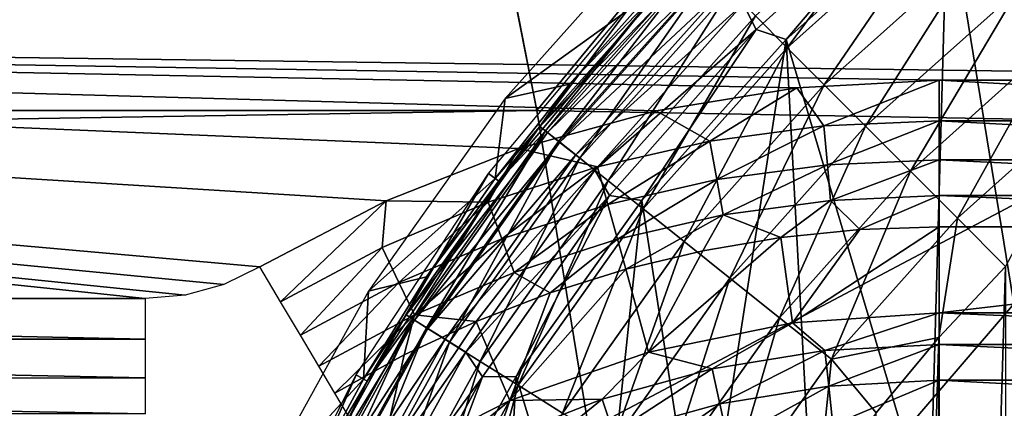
# Model space of a CAD drawing. Header units: millimetres. Extents: x -60 to 60, y -60 to 60.
# Tile 279 of 367: x 36.78 to 40.58, y 3.87 to 5.36. Entities that reach past the tile are written whole.
import ezdxf

# ---------------------------------------------------------------- set-up
doc = ezdxf.new("R2010")
doc.units = ezdxf.units.MM
doc.header["$LTSCALE"] = 81.481481
for name, color, linetype in [('10', 7, 'CONTINUOUS'), ('103', 7, 'CONTINUOUS'), ('11', 7, 'CONTINUOUS'), ('209', 7, 'CONTINUOUS'), ('216', 7, 'CONTINUOUS'), ('249', 7, 'CONTINUOUS'), ('257', 7, 'CONTINUOUS'), ('275', 7, 'CONTINUOUS'), ('3', 7, 'CONTINUOUS'), ('323', 7, 'CONTINUOUS'), ('35', 7, 'CONTINUOUS'), ('36', 7, 'CONTINUOUS'), ('37', 7, 'CONTINUOUS'), ('43', 7, 'CONTINUOUS'), ('44', 7, 'CONTINUOUS'), ('87', 7, 'CONTINUOUS'), ('90', 7, 'CONTINUOUS')]:
    doc.layers.add(name, color=color, linetype=linetype)

msp = doc.modelspace()

# ---------------------------------------------------------------- linework, layer by layer
at = {"layer": '10', "color": 7, "linetype": 'Continuous', "true_color": 0xf5f5f5}
for points in [[(43.1709, 4.5657, -3.2343), (43.1709, 4.2343, -3.5657), (40.3291, 4.2343, -3.5657), (43.1709, 4.5657, -3.2343)], [(43.1709, 4.5657, -3.2343), (40.3291, 4.2343, -3.5657), (40.3291, 4.5657, -3.2343), (43.1709, 4.5657, -3.2343)]]:
    msp.add_3dface(points, dxfattribs=at)
at = {"layer": '103', "color": 7, "linetype": 'Continuous', "true_color": 0xf5f5f5}
for points in [[(40.2571, 5.8989, 2.0123), (39.5737, 5.4263, 2.0485), (39.6229, 5.3272, 2.0123), (40.2571, 5.8989, 2.0123)], [(39.7394, 5.2881, 2), (40.2571, 5.8989, 2.0123), (39.6229, 5.3272, 2.0123), (39.7394, 5.2881, 2)], [(39.7394, 5.2881, 2), (40.3624, 5.8422, 2), (40.2571, 5.8989, 2.0123), (39.7394, 5.2881, 2)], [(38.7884, 4.9536, 2.382), (39.4089, 5.5911, 2.2779), (39.3821, 5.6179, 2.382), (38.7884, 4.9536, 2.382)], [(38.903, 5.116, 2.4913), (38.7884, 4.9536, 2.382), (39.3821, 5.6179, 2.382), (38.903, 5.116, 2.4913)], [(38.818, 4.93, 2.2779), (39.4089, 5.5911, 2.2779), (38.7884, 4.9536, 2.382), (38.818, 4.93, 2.2779)], [(38.818, 4.93, 2.2779), (39.4513, 5.5487, 2.1846), (39.4089, 5.5911, 2.2779), (38.818, 4.93, 2.2779)], [(39.2108, 5.4618, 2.4913), (38.903, 5.116, 2.4913), (39.3821, 5.6179, 2.382), (39.2108, 5.4618, 2.4913)], [(38.8649, 4.8926, 2.1846), (39.4513, 5.5487, 2.1846), (38.818, 4.93, 2.2779), (38.8649, 4.8926, 2.1846)], [(38.8649, 4.8926, 2.1846), (39.5071, 5.4929, 2.1069), (39.4513, 5.5487, 2.1846), (38.8649, 4.8926, 2.1846)], [(38.9267, 4.8433, 2.1069), (39.5071, 5.4929, 2.1069), (38.8649, 4.8926, 2.1846), (38.9267, 4.8433, 2.1069)], [(38.9267, 4.8433, 2.1069), (39.5737, 5.4263, 2.0485), (39.5071, 5.4929, 2.1069), (38.9267, 4.8433, 2.1069)], [(39.0003, 4.7846, 2.0485), (39.5737, 5.4263, 2.0485), (38.9267, 4.8433, 2.1069), (39.0003, 4.7846, 2.0485)], [(39.5737, 5.4263, 2.0485), (39.0003, 4.7846, 2.0485), (39.6229, 5.3272, 2.0123), (39.5737, 5.4263, 2.0485)], [(39.6229, 5.3272, 2.0123), (39.0003, 4.7846, 2.0485), (39.0572, 4.6877, 2.0123), (39.6229, 5.3272, 2.0123)], [(39.1821, 4.668, 2), (39.6229, 5.3272, 2.0123), (39.0572, 4.6877, 2.0123), (39.1821, 4.668, 2)], [(39.1821, 4.668, 2), (39.7394, 5.2881, 2), (39.6229, 5.3272, 2.0123), (39.1821, 4.668, 2)], [(38.903, 5.116, 2.4913), (38.6159, 4.7528, 2.4913), (38.7884, 4.9536, 2.382), (38.903, 5.116, 2.4913)], [(38.2728, 4.227, 2.382), (38.818, 4.93, 2.2779), (38.7884, 4.9536, 2.382), (38.2728, 4.227, 2.382)], [(38.3503, 4.3736, 2.4913), (38.2728, 4.227, 2.382), (38.7884, 4.9536, 2.382), (38.3503, 4.3736, 2.4913)], [(38.6159, 4.7528, 2.4913), (38.3503, 4.3736, 2.4913), (38.7884, 4.9536, 2.382), (38.6159, 4.7528, 2.4913)], [(38.3049, 4.2068, 2.2779), (38.818, 4.93, 2.2779), (38.2728, 4.227, 2.382), (38.3049, 4.2068, 2.2779)], [(38.3049, 4.2068, 2.2779), (38.8649, 4.8926, 2.1846), (38.818, 4.93, 2.2779), (38.3049, 4.2068, 2.2779)], [(38.3557, 4.1749, 2.1846), (38.8649, 4.8926, 2.1846), (38.3049, 4.2068, 2.2779), (38.3557, 4.1749, 2.1846)], [(38.3557, 4.1749, 2.1846), (38.9267, 4.8433, 2.1069), (38.8649, 4.8926, 2.1846), (38.3557, 4.1749, 2.1846)], [(38.4226, 4.1329, 2.1069), (38.9267, 4.8433, 2.1069), (38.3557, 4.1749, 2.1846), (38.4226, 4.1329, 2.1069)], [(38.4226, 4.1329, 2.1069), (39.0003, 4.7846, 2.0485), (38.9267, 4.8433, 2.1069), (38.4226, 4.1329, 2.1069)], [(38.5023, 4.0828, 2.0485), (39.0003, 4.7846, 2.0485), (38.4226, 4.1329, 2.1069), (38.5023, 4.0828, 2.0485)], [(39.0003, 4.7846, 2.0485), (38.5023, 4.0828, 2.0485), (39.0572, 4.6877, 2.0123), (39.0003, 4.7846, 2.0485)], [(39.0572, 4.6877, 2.0123), (38.5023, 4.0828, 2.0485), (38.567, 3.9886, 2.0123), (39.0572, 4.6877, 2.0123)], [(38.6975, 3.9896, 2), (39.0572, 4.6877, 2.0123), (38.567, 3.9886, 2.0123), (38.6975, 3.9896, 2)], [(38.6975, 3.9896, 2), (39.1821, 4.668, 2), (39.0572, 4.6877, 2.0123), (38.6975, 3.9896, 2)], [(38.3503, 4.3736, 2.4913), (38.1073, 3.9795, 2.4913), (38.2728, 4.227, 2.382), (38.3503, 4.3736, 2.4913)], [(37.8418, 3.4472, 2.382), (38.3049, 4.2068, 2.2779), (38.2728, 4.227, 2.382), (37.8418, 3.4472, 2.382)], [(37.8876, 3.572, 2.4913), (37.8418, 3.4472, 2.382), (38.2728, 4.227, 2.382), (37.8876, 3.572, 2.4913)], [(38.1073, 3.9795, 2.4913), (37.8876, 3.572, 2.4913), (38.2728, 4.227, 2.382), (38.1073, 3.9795, 2.4913)], [(37.876, 3.4307, 2.2779), (38.3049, 4.2068, 2.2779), (37.8418, 3.4472, 2.382), (37.876, 3.4307, 2.2779)], [(37.876, 3.4307, 2.2779), (38.3557, 4.1749, 2.1846), (38.3049, 4.2068, 2.2779), (37.876, 3.4307, 2.2779)], [(37.93, 3.4047, 2.1846), (38.3557, 4.1749, 2.1846), (37.876, 3.4307, 2.2779), (37.93, 3.4047, 2.1846)], [(37.93, 3.4047, 2.1846), (38.4226, 4.1329, 2.1069), (38.3557, 4.1749, 2.1846), (37.93, 3.4047, 2.1846)], [(38.0012, 3.3704, 2.1069), (38.4226, 4.1329, 2.1069), (37.93, 3.4047, 2.1846), (38.0012, 3.3704, 2.1069)], [(38.0012, 3.3704, 2.1069), (38.5023, 4.0828, 2.0485), (38.4226, 4.1329, 2.1069), (38.0012, 3.3704, 2.1069)], [(38.0861, 3.3296, 2.0485), (38.5023, 4.0828, 2.0485), (38.0012, 3.3704, 2.1069), (38.0861, 3.3296, 2.0485)], [(38.5023, 4.0828, 2.0485), (38.0861, 3.3296, 2.0485), (38.567, 3.9886, 2.0123), (38.5023, 4.0828, 2.0485)], [(38.567, 3.9886, 2.0123), (38.0861, 3.3296, 2.0485), (38.1587, 3.2387, 2.0123), (38.567, 3.9886, 2.0123)], [(38.2917, 3.2614, 2), (38.567, 3.9886, 2.0123), (38.1587, 3.2387, 2.0123), (38.2917, 3.2614, 2)], [(38.2917, 3.2614, 2), (38.6975, 3.9896, 2), (38.567, 3.9886, 2.0123), (38.2917, 3.2614, 2)]]:
    msp.add_3dface(points, dxfattribs=at)
at = {"layer": '11', "color": 7, "linetype": 'Continuous', "true_color": 0xf5f5f5}
for points in [[(40.3291, 4.5657, -3.2343), (39.7633, 4.1963, -3.5657), (40.0233, 4.5554, -3.2343), (40.3291, 4.5657, -3.2343)], [(40.3291, 4.5657, -3.2343), (40.3291, 4.2343, -3.5657), (39.7633, 4.1963, -3.5657), (40.3291, 4.5657, -3.2343)], [(39.7633, 4.1963, -3.5657), (39.2076, 4.0831, -3.5657), (39.719, 4.5247, -3.2343), (39.7633, 4.1963, -3.5657)], [(39.719, 4.5247, -3.2343), (39.2076, 4.0831, -3.5657), (39.4174, 4.4737, -3.2343), (39.719, 4.5247, -3.2343)], [(40.0233, 4.5554, -3.2343), (39.7633, 4.1963, -3.5657), (39.719, 4.5247, -3.2343), (40.0233, 4.5554, -3.2343)], [(39.4174, 4.4737, -3.2343), (39.2076, 4.0831, -3.5657), (39.1199, 4.4027, -3.2343), (39.4174, 4.4737, -3.2343)], [(39.1199, 4.4027, -3.2343), (38.6721, 3.8967, -3.5657), (38.8278, 4.3118, -3.2343), (39.1199, 4.4027, -3.2343)], [(39.2076, 4.0831, -3.5657), (38.6721, 3.8967, -3.5657), (39.1199, 4.4027, -3.2343), (39.2076, 4.0831, -3.5657)], [(38.8278, 4.3118, -3.2343), (38.6721, 3.8967, -3.5657), (38.5425, 4.2016, -3.2343), (38.8278, 4.3118, -3.2343)], [(38.5425, 4.2016, -3.2343), (38.1663, 3.6403, -3.5657), (38.2651, 4.0726, -3.2343), (38.5425, 4.2016, -3.2343)], [(38.6721, 3.8967, -3.5657), (38.1663, 3.6403, -3.5657), (38.5425, 4.2016, -3.2343), (38.6721, 3.8967, -3.5657)], [(38.2651, 4.0726, -3.2343), (38.1663, 3.6403, -3.5657), (37.9971, 3.9252, -3.2343), (38.2651, 4.0726, -3.2343)]]:
    msp.add_3dface(points, dxfattribs=at)
at = {"layer": '209', "color": 151, "linetype": 'Continuous', "true_color": 0x7dbfed}
for points in [[(40.8356, 7.505, 28.5), (41.2209, 4.9712, 28.5), (40.2699, 40.2696, 28.5), (40.8356, 7.505, 28.5)], [(40.2699, 40.2696, 28.5), (41.4491, 2.4187, 28.5), (42.3223, 38.1068, 28.5), (40.2699, 40.2696, 28.5)], [(41.2209, 4.9712, 28.5), (41.4491, 2.4187, 28.5), (40.2699, 40.2696, 28.5), (41.2209, 4.9712, 28.5)]]:
    msp.add_3dface(points, dxfattribs=at)
at = {"layer": '216', "color": 151, "linetype": 'Continuous', "true_color": 0x7dbfed}
for points in [[(39.1872, 5.484, 13.9913), (38.6296, 4.7426, 16.8297), (38.5899, 4.7721, 13.9913), (39.1872, 5.484, 13.9913)], [(39.2233, 5.45, 16.8297), (38.6296, 4.7426, 16.8297), (39.1872, 5.484, 13.9913), (39.2233, 5.45, 16.8297)], [(38.5899, 4.7721, 13.9913), (38.1221, 3.9709, 16.8297), (38.0792, 3.9957, 13.9913), (38.5899, 4.7721, 13.9913)], [(38.6296, 4.7426, 16.8297), (38.1221, 3.9709, 16.8297), (38.5899, 4.7721, 13.9913), (38.6296, 4.7426, 16.8297)], [(38.0792, 3.9957, 13.9913), (37.7076, 3.1456, 16.8297), (37.6621, 3.1652, 13.9913), (38.0792, 3.9957, 13.9913)], [(38.1221, 3.9709, 16.8297), (37.7076, 3.1456, 16.8297), (38.0792, 3.9957, 13.9913), (38.1221, 3.9709, 16.8297)]]:
    msp.add_3dface(points, dxfattribs=at)
at = {"layer": '249', "color": 151, "linetype": 'Continuous', "true_color": 0x7dbfed}
for points in [[(38.7766, 5.0149, 20.0602), (40.8356, 7.505, 28.5), (38.5368, 6.2378, 19.8472), (38.7766, 5.0149, 20.0602)], [(41.2209, 4.9712, 28.5), (40.8356, 7.505, 28.5), (38.7766, 5.0149, 20.0602), (41.2209, 4.9712, 28.5)], [(38.9776, 3.7847, 20.2744), (41.2209, 4.9712, 28.5), (38.7766, 5.0149, 20.0602), (38.9776, 3.7847, 20.2744)], [(39.1398, 2.5486, 20.4897), (41.2209, 4.9712, 28.5), (38.9776, 3.7847, 20.2744), (39.1398, 2.5486, 20.4897)], [(41.4491, 2.4187, 28.5), (41.2209, 4.9712, 28.5), (39.1398, 2.5486, 20.4897), (41.4491, 2.4187, 28.5)]]:
    msp.add_3dface(points, dxfattribs=at)
at = {"layer": '257', "color": 151, "linetype": 'Continuous', "true_color": 0x7dbfed}
for points in [[(40.3278, -4.1394, 18.5), (40.5862, 4.4139, 18.5), (40.5862, -4.4139, 18.5), (40.3278, -4.1394, 18.5)], [(40.3278, 4.1394, 18.5), (40.5862, 4.4139, 18.5), (40.3278, -4.1394, 18.5), (40.3278, 4.1394, 18.5)], [(40.0864, -3.8497, 18.5), (40.3278, 4.1394, 18.5), (40.3278, -4.1394, 18.5), (40.0864, -3.8497, 18.5)], [(40.0864, 3.8497, 18.5), (40.3278, 4.1394, 18.5), (40.0864, -3.8497, 18.5), (40.0864, 3.8497, 18.5)]]:
    msp.add_3dface(points, dxfattribs=at)
at = {"layer": '275', "color": 151, "linetype": 'Continuous', "true_color": 0x7dbfed}
for points in [[(39.6205, 5.3795, 17.8125), (40.2567, 5.948, 17.8125), (39.7431, 5.2569, 18.0118), (39.6205, 5.3795, 17.8125)], [(39.7431, 5.2569, 18.0118), (40.2567, 5.948, 17.8125), (40.3647, 5.8125, 18.0118), (39.7431, 5.2569, 18.0118)], [(39.7431, 5.2569, 18.0118), (40.3647, 5.8125, 18.0118), (39.8859, 5.1141, 18.1818), (39.7431, 5.2569, 18.0118)], [(39.8859, 5.1141, 18.1818), (40.3647, 5.8125, 18.0118), (40.4907, 5.6545, 18.1818), (39.8859, 5.1141, 18.1818)], [(39.8859, 5.1141, 18.1818), (40.4907, 5.6545, 18.1818), (40.0457, 4.9543, 18.3185), (39.8859, 5.1141, 18.1818)], [(40.0457, 4.9543, 18.3185), (40.4907, 5.6545, 18.1818), (40.6315, 5.4779, 18.3185), (40.0457, 4.9543, 18.3185)], [(38.8101, 4.9363, 17.0902), (39.4017, 5.5983, 17.0902), (38.861, 4.8957, 17.3461), (38.8101, 4.9363, 17.0902)], [(38.8101, 4.9363, 17.0902), (39.2233, 5.45, 16.8297), (39.4017, 5.5983, 17.0902), (38.8101, 4.9363, 17.0902)], [(38.861, 4.8957, 17.3461), (39.4017, 5.5983, 17.0902), (39.4478, 5.5522, 17.3461), (38.861, 4.8957, 17.3461)], [(38.861, 4.8957, 17.3461), (39.4478, 5.5522, 17.3461), (38.9423, 4.8308, 17.5888), (38.861, 4.8957, 17.3461)], [(38.9423, 4.8308, 17.5888), (39.4478, 5.5522, 17.3461), (39.5213, 5.4787, 17.5888), (38.9423, 4.8308, 17.5888)], [(38.9423, 4.8308, 17.5888), (39.5213, 5.4787, 17.5888), (39.052, 4.7433, 17.8125), (38.9423, 4.8308, 17.5888)], [(39.052, 4.7433, 17.8125), (39.5213, 5.4787, 17.5888), (39.6205, 5.3795, 17.8125), (39.052, 4.7433, 17.8125)], [(40.0457, 4.9543, 18.3185), (40.6315, 5.4779, 18.3185), (40.2185, 4.7815, 18.4185), (40.0457, 4.9543, 18.3185)], [(40.2185, 4.7815, 18.4185), (40.6315, 5.4779, 18.3185), (40.7839, 5.2868, 18.4185), (40.2185, 4.7815, 18.4185)], [(38.6296, 4.7426, 16.8297), (39.2233, 5.45, 16.8297), (38.8101, 4.9363, 17.0902), (38.6296, 4.7426, 16.8297)], [(39.052, 4.7433, 17.8125), (39.6205, 5.3795, 17.8125), (39.1875, 4.6353, 18.0118), (39.052, 4.7433, 17.8125)], [(39.1875, 4.6353, 18.0118), (39.6205, 5.3795, 17.8125), (39.7431, 5.2569, 18.0118), (39.1875, 4.6353, 18.0118)], [(40.2185, 4.7815, 18.4185), (40.7839, 5.2868, 18.4185), (40.4002, 4.5998, 18.4795), (40.2185, 4.7815, 18.4185)], [(40.4002, 4.5998, 18.4795), (40.7839, 5.2868, 18.4185), (40.9441, 5.0859, 18.4795), (40.4002, 4.5998, 18.4795)], [(39.1875, 4.6353, 18.0118), (39.7431, 5.2569, 18.0118), (39.3455, 4.5093, 18.1818), (39.1875, 4.6353, 18.0118)], [(39.3455, 4.5093, 18.1818), (39.7431, 5.2569, 18.0118), (39.8859, 5.1141, 18.1818), (39.3455, 4.5093, 18.1818)], [(39.3455, 4.5093, 18.1818), (39.8859, 5.1141, 18.1818), (39.5221, 4.3685, 18.3185), (39.3455, 4.5093, 18.1818)], [(39.5221, 4.3685, 18.3185), (39.8859, 5.1141, 18.1818), (40.0457, 4.9543, 18.3185), (39.5221, 4.3685, 18.3185)], [(40.5862, 4.4139, 18.5), (40.4002, 4.5998, 18.4795), (40.9441, 5.0859, 18.4795), (40.5862, 4.4139, 18.5)], [(39.5221, 4.3685, 18.3185), (40.0457, 4.9543, 18.3185), (39.7132, 4.2161, 18.4185), (39.5221, 4.3685, 18.3185)], [(39.7132, 4.2161, 18.4185), (40.0457, 4.9543, 18.3185), (40.2185, 4.7815, 18.4185), (39.7132, 4.2161, 18.4185)], [(38.2963, 4.2122, 17.0902), (38.8101, 4.9363, 17.0902), (38.3515, 4.1775, 17.3461), (38.2963, 4.2122, 17.0902)], [(38.2963, 4.2122, 17.0902), (38.6296, 4.7426, 16.8297), (38.8101, 4.9363, 17.0902), (38.2963, 4.2122, 17.0902)], [(38.3515, 4.1775, 17.3461), (38.8101, 4.9363, 17.0902), (38.861, 4.8957, 17.3461), (38.3515, 4.1775, 17.3461)], [(38.3515, 4.1775, 17.3461), (38.861, 4.8957, 17.3461), (38.4395, 4.1222, 17.5888), (38.3515, 4.1775, 17.3461)], [(38.4395, 4.1222, 17.5888), (38.861, 4.8957, 17.3461), (38.9423, 4.8308, 17.5888), (38.4395, 4.1222, 17.5888)], [(38.4395, 4.1222, 17.5888), (38.9423, 4.8308, 17.5888), (38.5584, 4.0475, 17.8125), (38.4395, 4.1222, 17.5888)], [(38.5584, 4.0475, 17.8125), (38.9423, 4.8308, 17.5888), (39.052, 4.7433, 17.8125), (38.5584, 4.0475, 17.8125)], [(39.7132, 4.2161, 18.4185), (40.2185, 4.7815, 18.4185), (39.9141, 4.0559, 18.4795), (39.7132, 4.2161, 18.4185)], [(39.9141, 4.0559, 18.4795), (40.2185, 4.7815, 18.4185), (40.4002, 4.5998, 18.4795), (39.9141, 4.0559, 18.4795)], [(38.1221, 3.9709, 16.8297), (38.6296, 4.7426, 16.8297), (38.2963, 4.2122, 17.0902), (38.1221, 3.9709, 16.8297)], [(38.5584, 4.0475, 17.8125), (39.052, 4.7433, 17.8125), (38.7051, 3.9554, 18.0118), (38.5584, 4.0475, 17.8125)], [(38.7051, 3.9554, 18.0118), (39.052, 4.7433, 17.8125), (39.1875, 4.6353, 18.0118), (38.7051, 3.9554, 18.0118)], [(38.7051, 3.9554, 18.0118), (39.1875, 4.6353, 18.0118), (38.8762, 3.8479, 18.1818), (38.7051, 3.9554, 18.0118)], [(38.8762, 3.8479, 18.1818), (39.1875, 4.6353, 18.0118), (39.3455, 4.5093, 18.1818), (38.8762, 3.8479, 18.1818)], [(40.3278, 4.1394, 18.5), (39.9141, 4.0559, 18.4795), (40.4002, 4.5998, 18.4795), (40.3278, 4.1394, 18.5)], [(40.5862, 4.4139, 18.5), (40.3278, 4.1394, 18.5), (40.4002, 4.5998, 18.4795), (40.5862, 4.4139, 18.5)], [(38.8762, 3.8479, 18.1818), (39.3455, 4.5093, 18.1818), (39.0675, 3.7277, 18.3185), (38.8762, 3.8479, 18.1818)], [(39.0675, 3.7277, 18.3185), (39.3455, 4.5093, 18.1818), (39.5221, 4.3685, 18.3185), (39.0675, 3.7277, 18.3185)], [(39.0675, 3.7277, 18.3185), (39.5221, 4.3685, 18.3185), (39.2744, 3.5976, 18.4185), (39.0675, 3.7277, 18.3185)], [(39.2744, 3.5976, 18.4185), (39.5221, 4.3685, 18.3185), (39.7132, 4.2161, 18.4185), (39.2744, 3.5976, 18.4185)], [(37.8669, 3.4351, 17.0902), (38.2963, 4.2122, 17.0902), (37.9256, 3.4069, 17.3461), (37.8669, 3.4351, 17.0902)], [(37.8669, 3.4351, 17.0902), (38.1221, 3.9709, 16.8297), (38.2963, 4.2122, 17.0902), (37.8669, 3.4351, 17.0902)], [(37.9256, 3.4069, 17.3461), (38.2963, 4.2122, 17.0902), (38.3515, 4.1775, 17.3461), (37.9256, 3.4069, 17.3461)], [(39.2744, 3.5976, 18.4185), (39.7132, 4.2161, 18.4185), (39.4919, 3.4609, 18.4795), (39.2744, 3.5976, 18.4185)], [(39.4919, 3.4609, 18.4795), (39.7132, 4.2161, 18.4185), (39.9141, 4.0559, 18.4795), (39.4919, 3.4609, 18.4795)], [(37.9256, 3.4069, 17.3461), (38.3515, 4.1775, 17.3461), (38.0193, 3.3618, 17.5888), (37.9256, 3.4069, 17.3461)], [(38.0193, 3.3618, 17.5888), (38.3515, 4.1775, 17.3461), (38.4395, 4.1222, 17.5888), (38.0193, 3.3618, 17.5888)], [(38.0193, 3.3618, 17.5888), (38.4395, 4.1222, 17.5888), (38.1457, 3.3009, 17.8125), (38.0193, 3.3618, 17.5888)], [(38.1457, 3.3009, 17.8125), (38.4395, 4.1222, 17.5888), (38.5584, 4.0475, 17.8125), (38.1457, 3.3009, 17.8125)], [(40.3278, 4.1394, 18.5), (40.0864, 3.8497, 18.5), (39.9141, 4.0559, 18.4795), (40.3278, 4.1394, 18.5)], [(38.1457, 3.3009, 17.8125), (38.5584, 4.0475, 17.8125), (38.3018, 3.2257, 18.0118), (38.1457, 3.3009, 17.8125)], [(38.3018, 3.2257, 18.0118), (38.5584, 4.0475, 17.8125), (38.7051, 3.9554, 18.0118), (38.3018, 3.2257, 18.0118)], [(39.8629, 3.546, 18.5), (39.4919, 3.4609, 18.4795), (39.9141, 4.0559, 18.4795), (39.8629, 3.546, 18.5)], [(40.0864, 3.8497, 18.5), (39.8629, 3.546, 18.5), (39.9141, 4.0559, 18.4795), (40.0864, 3.8497, 18.5)], [(37.7076, 3.1456, 16.8297), (38.1221, 3.9709, 16.8297), (37.8669, 3.4351, 17.0902), (37.7076, 3.1456, 16.8297)], [(38.3018, 3.2257, 18.0118), (38.7051, 3.9554, 18.0118), (38.4838, 3.138, 18.1818), (38.3018, 3.2257, 18.0118)], [(38.4838, 3.138, 18.1818), (38.7051, 3.9554, 18.0118), (38.8762, 3.8479, 18.1818), (38.4838, 3.138, 18.1818)]]:
    msp.add_3dface(points, dxfattribs=at)
at = {"layer": '3', "color": 7, "linetype": 'Continuous', "true_color": 0xf5f5f5}
for points in [[(27.2542, 6.6162, -3), (55.0547, 5.8849, -3), (27.1487, 5.3501, -3), (27.2542, 6.6162, -3)], [(55.0547, 5.8849, -3), (43.1709, 5.1314, -3), (27.1487, 5.3501, -3), (55.0547, 5.8849, -3)], [(37.4188, 4.3035, -3), (37.2645, 4.2897, -3), (27.1487, 5.3501, -3), (37.4188, 4.3035, -3)], [(37.5684, 4.3446, -3), (37.4188, 4.3035, -3), (27.1487, 5.3501, -3), (37.5684, 4.3446, -3)], [(37.7081, 4.4115, -3), (37.5684, 4.3446, -3), (27.1487, 5.3501, -3), (37.7081, 4.4115, -3)], [(38.1952, 4.6666, -3), (37.7081, 4.4115, -3), (27.1487, 5.3501, -3), (38.1952, 4.6666, -3)], [(38.7069, 4.8682, -3), (38.1952, 4.6666, -3), (27.1487, 5.3501, -3), (38.7069, 4.8682, -3)], [(39.2372, 5.0139, -3), (38.7069, 4.8682, -3), (27.1487, 5.3501, -3), (39.2372, 5.0139, -3)], [(39.7801, 5.1019, -3), (39.2372, 5.0139, -3), (27.1487, 5.3501, -3), (39.7801, 5.1019, -3)], [(40.3291, 5.1314, -3), (39.7801, 5.1019, -3), (27.1487, 5.3501, -3), (40.3291, 5.1314, -3)], [(43.1709, 5.1314, -3), (40.3291, 5.1314, -3), (27.1487, 5.3501, -3), (43.1709, 5.1314, -3)], [(37.2645, 4.2897, -3), (30, 4.2897, -3), (27.1487, 5.3501, -3), (37.2645, 4.2897, -3)]]:
    msp.add_3dface(points, dxfattribs=at)
at = {"layer": '323', "color": 151, "linetype": 'Continuous', "true_color": 0x7dbfed}
for points in [[(38.5368, 6.2378, 19.8472), (-38.5368, 6.2378, 19.8472), (-38.7766, 5.0149, 20.0602), (38.5368, 6.2378, 19.8472)], [(38.7766, 5.0149, 20.0602), (38.5368, 6.2378, 19.8472), (-38.7766, 5.0149, 20.0602), (38.7766, 5.0149, 20.0602)], [(38.7766, 5.0149, 20.0602), (-38.7766, 5.0149, 20.0602), (-38.9776, 3.7847, 20.2744), (38.7766, 5.0149, 20.0602)], [(38.9776, 3.7847, 20.2744), (38.7766, 5.0149, 20.0602), (-38.9776, 3.7847, 20.2744), (38.9776, 3.7847, 20.2744)]]:
    msp.add_3dface(points, dxfattribs=at)
at = {"layer": '35', "color": 7, "linetype": 'Continuous', "true_color": 0xf5f5f5}
for points in [[(40.3291, 5.1314, -3), (43.1709, 4.9753, -3.0154), (40.3291, 4.9753, -3.0154), (40.3291, 5.1314, -3)], [(40.3291, 5.1314, -3), (43.1709, 5.1314, -3), (43.1709, 4.9753, -3.0154), (40.3291, 5.1314, -3)], [(40.3291, 4.9753, -3.0154), (43.1709, 4.8251, -3.061), (40.3291, 4.8251, -3.061), (40.3291, 4.9753, -3.0154)], [(43.1709, 4.9753, -3.0154), (43.1709, 4.8251, -3.061), (40.3291, 4.9753, -3.0154), (43.1709, 4.9753, -3.0154)], [(43.1709, 4.8251, -3.061), (43.1709, 4.6867, -3.135), (40.3291, 4.8251, -3.061), (43.1709, 4.8251, -3.061)], [(40.3291, 4.8251, -3.061), (43.1709, 4.6867, -3.135), (40.3291, 4.6867, -3.135), (40.3291, 4.8251, -3.061)], [(43.1709, 4.6867, -3.135), (43.1709, 4.5657, -3.2343), (40.3291, 4.6867, -3.135), (43.1709, 4.6867, -3.135)], [(43.1709, 4.5657, -3.2343), (40.3291, 4.5657, -3.2343), (40.3291, 4.6867, -3.135), (43.1709, 4.5657, -3.2343)]]:
    msp.add_3dface(points, dxfattribs=at)
at = {"layer": '36', "color": 7, "linetype": 'Continuous', "true_color": 0xf5f5f5}
for points in [[(39.7801, 5.1019, -3), (40.3291, 5.1314, -3), (39.8851, 4.9555, -3.0154), (39.7801, 5.1019, -3)], [(40.3291, 5.1314, -3), (40.3291, 4.9753, -3.0154), (39.8851, 4.9555, -3.0154), (40.3291, 5.1314, -3)], [(39.2372, 5.0139, -3), (39.7801, 5.1019, -3), (39.4447, 4.8961, -3.0154), (39.2372, 5.0139, -3)], [(39.4447, 4.8961, -3.0154), (39.7801, 5.1019, -3), (39.8851, 4.9555, -3.0154), (39.4447, 4.8961, -3.0154)], [(38.7069, 4.8682, -3), (39.2372, 5.0139, -3), (39.0114, 4.7976, -3.0154), (38.7069, 4.8682, -3)], [(39.0114, 4.7976, -3.0154), (39.2372, 5.0139, -3), (39.4447, 4.8961, -3.0154), (39.0114, 4.7976, -3.0154)], [(39.4447, 4.8961, -3.0154), (39.8851, 4.9555, -3.0154), (39.4714, 4.7483, -3.061), (39.4447, 4.8961, -3.0154)], [(39.4714, 4.7483, -3.061), (39.8851, 4.9555, -3.0154), (39.8985, 4.8058, -3.061), (39.4714, 4.7483, -3.061)], [(39.8851, 4.9555, -3.0154), (40.3291, 4.9753, -3.0154), (39.8985, 4.8058, -3.061), (39.8851, 4.9555, -3.0154)], [(40.3291, 4.9753, -3.0154), (40.3291, 4.8251, -3.061), (39.8985, 4.8058, -3.061), (40.3291, 4.9753, -3.0154)], [(38.1952, 4.6666, -3), (38.7069, 4.8682, -3), (38.5886, 4.6609, -3.0154), (38.1952, 4.6666, -3)], [(38.5886, 4.6609, -3.0154), (38.7069, 4.8682, -3), (39.0114, 4.7976, -3.0154), (38.5886, 4.6609, -3.0154)], [(39.0114, 4.7976, -3.0154), (39.4447, 4.8961, -3.0154), (39.0512, 4.6528, -3.061), (39.0114, 4.7976, -3.0154)], [(39.0512, 4.6528, -3.061), (39.4447, 4.8961, -3.0154), (39.4714, 4.7483, -3.061), (39.0512, 4.6528, -3.061)], [(38.5886, 4.6609, -3.0154), (39.0114, 4.7976, -3.0154), (38.6411, 4.5202, -3.061), (38.5886, 4.6609, -3.0154)], [(38.6411, 4.5202, -3.061), (39.0114, 4.7976, -3.0154), (39.0512, 4.6528, -3.061), (38.6411, 4.5202, -3.061)], [(39.4714, 4.7483, -3.061), (39.8985, 4.8058, -3.061), (39.496, 4.612, -3.135), (39.4714, 4.7483, -3.061)], [(39.496, 4.612, -3.135), (39.8985, 4.8058, -3.061), (39.9109, 4.668, -3.135), (39.496, 4.612, -3.135)], [(39.8985, 4.8058, -3.061), (40.3291, 4.8251, -3.061), (39.9109, 4.668, -3.135), (39.8985, 4.8058, -3.061)], [(40.3291, 4.8251, -3.061), (40.3291, 4.6867, -3.135), (39.9109, 4.668, -3.135), (40.3291, 4.8251, -3.061)], [(39.0512, 4.6528, -3.061), (39.4714, 4.7483, -3.061), (39.0878, 4.5193, -3.135), (39.0512, 4.6528, -3.061)], [(39.0878, 4.5193, -3.135), (39.4714, 4.7483, -3.061), (39.496, 4.612, -3.135), (39.0878, 4.5193, -3.135)], [(40.3291, 4.6867, -3.135), (40.0233, 4.5554, -3.2343), (39.9109, 4.668, -3.135), (40.3291, 4.6867, -3.135)], [(40.3291, 4.5657, -3.2343), (40.0233, 4.5554, -3.2343), (40.3291, 4.6867, -3.135), (40.3291, 4.5657, -3.2343)], [(37.7081, 4.4115, -3), (38.1952, 4.6666, -3), (37.7878, 4.2774, -3.0154), (37.7081, 4.4115, -3)], [(37.7878, 4.2774, -3.0154), (38.1952, 4.6666, -3), (38.1796, 4.4871, -3.0154), (37.7878, 4.2774, -3.0154)], [(38.1796, 4.4871, -3.0154), (38.1952, 4.6666, -3), (38.5886, 4.6609, -3.0154), (38.1796, 4.4871, -3.0154)], [(38.1796, 4.4871, -3.0154), (38.5886, 4.6609, -3.0154), (38.2445, 4.3516, -3.061), (38.1796, 4.4871, -3.0154)], [(38.2445, 4.3516, -3.061), (38.5886, 4.6609, -3.0154), (38.6411, 4.5202, -3.061), (38.2445, 4.3516, -3.061)], [(38.6411, 4.5202, -3.061), (39.0512, 4.6528, -3.061), (38.6896, 4.3905, -3.135), (38.6411, 4.5202, -3.061)], [(38.6896, 4.3905, -3.135), (39.0512, 4.6528, -3.061), (39.0878, 4.5193, -3.135), (38.6896, 4.3905, -3.135)], [(39.719, 4.5247, -3.2343), (39.496, 4.612, -3.135), (39.9109, 4.668, -3.135), (39.719, 4.5247, -3.2343)], [(40.0233, 4.5554, -3.2343), (39.719, 4.5247, -3.2343), (39.9109, 4.668, -3.135), (40.0233, 4.5554, -3.2343)], [(39.1199, 4.4027, -3.2343), (39.0878, 4.5193, -3.135), (39.496, 4.612, -3.135), (39.1199, 4.4027, -3.2343)], [(39.4174, 4.4737, -3.2343), (39.1199, 4.4027, -3.2343), (39.496, 4.612, -3.135), (39.4174, 4.4737, -3.2343)], [(39.719, 4.5247, -3.2343), (39.4174, 4.4737, -3.2343), (39.496, 4.612, -3.135), (39.719, 4.5247, -3.2343)], [(37.7878, 4.2774, -3.0154), (38.1796, 4.4871, -3.0154), (37.8646, 4.1482, -3.061), (37.7878, 4.2774, -3.0154)], [(37.8646, 4.1482, -3.061), (38.1796, 4.4871, -3.0154), (38.2445, 4.3516, -3.061), (37.8646, 4.1482, -3.061)], [(38.2445, 4.3516, -3.061), (38.6411, 4.5202, -3.061), (38.3043, 4.2267, -3.135), (38.2445, 4.3516, -3.061)], [(38.3043, 4.2267, -3.135), (38.6411, 4.5202, -3.061), (38.6896, 4.3905, -3.135), (38.3043, 4.2267, -3.135)], [(38.8278, 4.3118, -3.2343), (38.6896, 4.3905, -3.135), (39.0878, 4.5193, -3.135), (38.8278, 4.3118, -3.2343)], [(39.1199, 4.4027, -3.2343), (38.8278, 4.3118, -3.2343), (39.0878, 4.5193, -3.135), (39.1199, 4.4027, -3.2343)], [(38.5425, 4.2016, -3.2343), (38.3043, 4.2267, -3.135), (38.6896, 4.3905, -3.135), (38.5425, 4.2016, -3.2343)], [(38.8278, 4.3118, -3.2343), (38.5425, 4.2016, -3.2343), (38.6896, 4.3905, -3.135), (38.8278, 4.3118, -3.2343)], [(37.8646, 4.1482, -3.061), (38.2445, 4.3516, -3.061), (37.9353, 4.0292, -3.135), (37.8646, 4.1482, -3.061)], [(37.9353, 4.0292, -3.135), (38.2445, 4.3516, -3.061), (38.3043, 4.2267, -3.135), (37.9353, 4.0292, -3.135)], [(37.9971, 3.9252, -3.2343), (37.9353, 4.0292, -3.135), (38.3043, 4.2267, -3.135), (37.9971, 3.9252, -3.2343)], [(38.2651, 4.0726, -3.2343), (37.9971, 3.9252, -3.2343), (38.3043, 4.2267, -3.135), (38.2651, 4.0726, -3.2343)], [(38.5425, 4.2016, -3.2343), (38.2651, 4.0726, -3.2343), (38.3043, 4.2267, -3.135), (38.5425, 4.2016, -3.2343)]]:
    msp.add_3dface(points, dxfattribs=at)
at = {"layer": '37', "color": 7, "linetype": 'Continuous', "true_color": 0xf5f5f5}
for points in [[(30, 4.1336, -3.0154), (30, 4.2897, -3), (37.2645, 4.1336, -3.0154), (30, 4.1336, -3.0154)], [(30, 4.2897, -3), (37.2645, 4.2897, -3), (37.2645, 4.1336, -3.0154), (30, 4.2897, -3)], [(30, 3.9834, -3.061), (30, 4.1336, -3.0154), (37.2645, 3.9836, -3.0609), (30, 3.9834, -3.061)], [(37.2645, 3.9836, -3.0609), (30, 4.1336, -3.0154), (37.2645, 4.1336, -3.0154), (37.2645, 3.9836, -3.0609)], [(37.2645, 3.8452, -3.1348), (30, 3.9834, -3.061), (37.2645, 3.9836, -3.0609), (37.2645, 3.8452, -3.1348)], [(30, 3.845, -3.135), (30, 3.9834, -3.061), (37.2645, 3.8452, -3.1348), (30, 3.845, -3.135)]]:
    msp.add_3dface(points, dxfattribs=at)
at = {"layer": '43', "color": 7, "linetype": 'Continuous', "true_color": 0xf5f5f5}
for points in [[(40.3291, 4.2343, -3.5657), (43.1709, 4.1133, -3.665), (40.3291, 4.1133, -3.665), (40.3291, 4.2343, -3.5657)], [(40.3291, 4.2343, -3.5657), (43.1709, 4.2343, -3.5657), (43.1709, 4.1133, -3.665), (40.3291, 4.2343, -3.5657)], [(40.3291, 4.1133, -3.665), (43.1709, 3.9749, -3.739), (40.3291, 3.9749, -3.739), (40.3291, 4.1133, -3.665)], [(43.1709, 4.1133, -3.665), (43.1709, 3.9749, -3.739), (40.3291, 4.1133, -3.665), (43.1709, 4.1133, -3.665)], [(40.3291, 3.9749, -3.739), (43.1709, 3.8247, -3.7846), (40.3291, 3.8247, -3.7846), (40.3291, 3.9749, -3.739)], [(43.1709, 3.9749, -3.739), (43.1709, 3.8247, -3.7846), (40.3291, 3.9749, -3.739), (43.1709, 3.9749, -3.739)]]:
    msp.add_3dface(points, dxfattribs=at)
at = {"layer": '44', "color": 7, "linetype": 'Continuous', "true_color": 0xf5f5f5}
for points in [[(39.7633, 4.1963, -3.5657), (40.3291, 4.2343, -3.5657), (39.8889, 4.0897, -3.665), (39.7633, 4.1963, -3.5657)], [(40.3291, 4.2343, -3.5657), (40.3291, 4.1133, -3.665), (39.8889, 4.0897, -3.665), (40.3291, 4.2343, -3.5657)], [(39.2076, 4.0831, -3.5657), (39.7633, 4.1963, -3.5657), (39.4538, 4.0191, -3.665), (39.2076, 4.0831, -3.5657)], [(39.7633, 4.1963, -3.5657), (39.8889, 4.0897, -3.665), (39.4538, 4.0191, -3.665), (39.7633, 4.1963, -3.5657)], [(40.3291, 4.1133, -3.665), (39.9037, 3.9521, -3.739), (39.8889, 4.0897, -3.665), (40.3291, 4.1133, -3.665)], [(40.3291, 4.1133, -3.665), (40.3291, 3.9749, -3.739), (39.9037, 3.9521, -3.739), (40.3291, 4.1133, -3.665)], [(38.6721, 3.8967, -3.5657), (39.2076, 4.0831, -3.5657), (39.0287, 3.9024, -3.665), (38.6721, 3.8967, -3.5657)], [(39.2076, 4.0831, -3.5657), (39.4538, 4.0191, -3.665), (39.0287, 3.9024, -3.665), (39.2076, 4.0831, -3.5657)], [(39.8889, 4.0897, -3.665), (39.4832, 3.8839, -3.739), (39.4538, 4.0191, -3.665), (39.8889, 4.0897, -3.665)], [(39.9037, 3.9521, -3.739), (39.4832, 3.8839, -3.739), (39.8889, 4.0897, -3.665), (39.9037, 3.9521, -3.739)], [(39.4538, 4.0191, -3.665), (39.0725, 3.7711, -3.739), (39.0287, 3.9024, -3.665), (39.4538, 4.0191, -3.665)], [(39.4832, 3.8839, -3.739), (39.0725, 3.7711, -3.739), (39.4538, 4.0191, -3.665), (39.4832, 3.8839, -3.739)], [(40.3291, 3.9749, -3.739), (39.9198, 3.8027, -3.7846), (39.9037, 3.9521, -3.739), (40.3291, 3.9749, -3.739)], [(40.3291, 3.9749, -3.739), (40.3291, 3.8247, -3.7846), (39.9198, 3.8027, -3.7846), (40.3291, 3.9749, -3.739)], [(39.9037, 3.9521, -3.739), (39.5152, 3.7371, -3.7846), (39.4832, 3.8839, -3.739), (39.9037, 3.9521, -3.739)], [(39.9198, 3.8027, -3.7846), (39.5152, 3.7371, -3.7846), (39.9037, 3.9521, -3.739), (39.9198, 3.8027, -3.7846)], [(38.1663, 3.6403, -3.5657), (38.6721, 3.8967, -3.5657), (38.2281, 3.5363, -3.665), (38.1663, 3.6403, -3.5657)], [(38.6721, 3.8967, -3.5657), (38.6186, 3.7408, -3.665), (38.2281, 3.5363, -3.665), (38.6721, 3.8967, -3.5657)], [(38.6721, 3.8967, -3.5657), (39.0287, 3.9024, -3.665), (38.6186, 3.7408, -3.665), (38.6721, 3.8967, -3.5657)], [(39.0287, 3.9024, -3.665), (38.6761, 3.615, -3.739), (38.6186, 3.7408, -3.665), (39.0287, 3.9024, -3.665)], [(39.0725, 3.7711, -3.739), (38.6761, 3.615, -3.739), (39.0287, 3.9024, -3.665), (39.0725, 3.7711, -3.739)], [(39.4832, 3.8839, -3.739), (39.12, 3.6286, -3.7846), (39.0725, 3.7711, -3.739), (39.4832, 3.8839, -3.739)], [(39.5152, 3.7371, -3.7846), (39.12, 3.6286, -3.7846), (39.4832, 3.8839, -3.739), (39.5152, 3.7371, -3.7846)]]:
    msp.add_3dface(points, dxfattribs=at)
at = {"layer": '87', "color": 7, "linetype": 'Continuous', "true_color": 0xf5f5f5}
for points in [[(41.0434, 6.3232, 2), (40.3624, 5.8422, 2), (40.75, 3.4571, 2), (41.0434, 6.3232, 2)], [(40.3624, 5.8422, 2), (39.7394, 5.2881, 2), (40.2937, 3.4269, 2), (40.3624, 5.8422, 2)], [(40.75, 3.4571, 2), (40.3624, 5.8422, 2), (40.2937, 3.4269, 2), (40.75, 3.4571, 2)], [(39.7394, 5.2881, 2), (39.1821, 4.668, 2), (39.4126, 3.1879, 2), (39.7394, 5.2881, 2)], [(39.8452, 3.3366, 2), (39.7394, 5.2881, 2), (39.4126, 3.1879, 2), (39.8452, 3.3366, 2)], [(40.2937, 3.4269, 2), (39.7394, 5.2881, 2), (39.8452, 3.3366, 2), (40.2937, 3.4269, 2)], [(39.1821, 4.668, 2), (38.6975, 3.9896, 2), (39.0034, 2.9835, 2), (39.1821, 4.668, 2)], [(39.4126, 3.1879, 2), (39.1821, 4.668, 2), (39.0034, 2.9835, 2), (39.4126, 3.1879, 2)], [(38.6975, 3.9896, 2), (38.2917, 3.2614, 2), (38.6248, 2.7267, 2), (38.6975, 3.9896, 2)], [(39.0034, 2.9835, 2), (38.6975, 3.9896, 2), (38.6248, 2.7267, 2), (39.0034, 2.9835, 2)]]:
    msp.add_3dface(points, dxfattribs=at)
at = {"layer": '90', "color": 7, "linetype": 'Continuous', "true_color": 0xf5f5f5}
for points in [[(39.2608, 5.7392, 11.5087), (38.6543, 5.0605, 11.5087), (39.2108, 5.4618, 2.4913), (39.2608, 5.7392, 11.5087)], [(39.2108, 5.4618, 2.4913), (38.6543, 5.0605, 11.5087), (38.903, 5.116, 2.4913), (39.2108, 5.4618, 2.4913)], [(38.903, 5.116, 2.4913), (38.6543, 5.0605, 11.5087), (38.6159, 4.7528, 2.4913), (38.903, 5.116, 2.4913)], [(38.6543, 5.0605, 11.5087), (38.1276, 4.3182, 11.5087), (38.6159, 4.7528, 2.4913), (38.6543, 5.0605, 11.5087)], [(38.6159, 4.7528, 2.4913), (38.1276, 4.3182, 11.5087), (38.3503, 4.3736, 2.4913), (38.6159, 4.7528, 2.4913)], [(38.3503, 4.3736, 2.4913), (38.1276, 4.3182, 11.5087), (38.1073, 3.9795, 2.4913), (38.3503, 4.3736, 2.4913)], [(38.1276, 4.3182, 11.5087), (37.6874, 3.5216, 11.5087), (38.1073, 3.9795, 2.4913), (38.1276, 4.3182, 11.5087)], [(38.1073, 3.9795, 2.4913), (37.6874, 3.5216, 11.5087), (37.8876, 3.572, 2.4913), (38.1073, 3.9795, 2.4913)]]:
    msp.add_3dface(points, dxfattribs=at)

doc.saveas('drawing.dxf')
